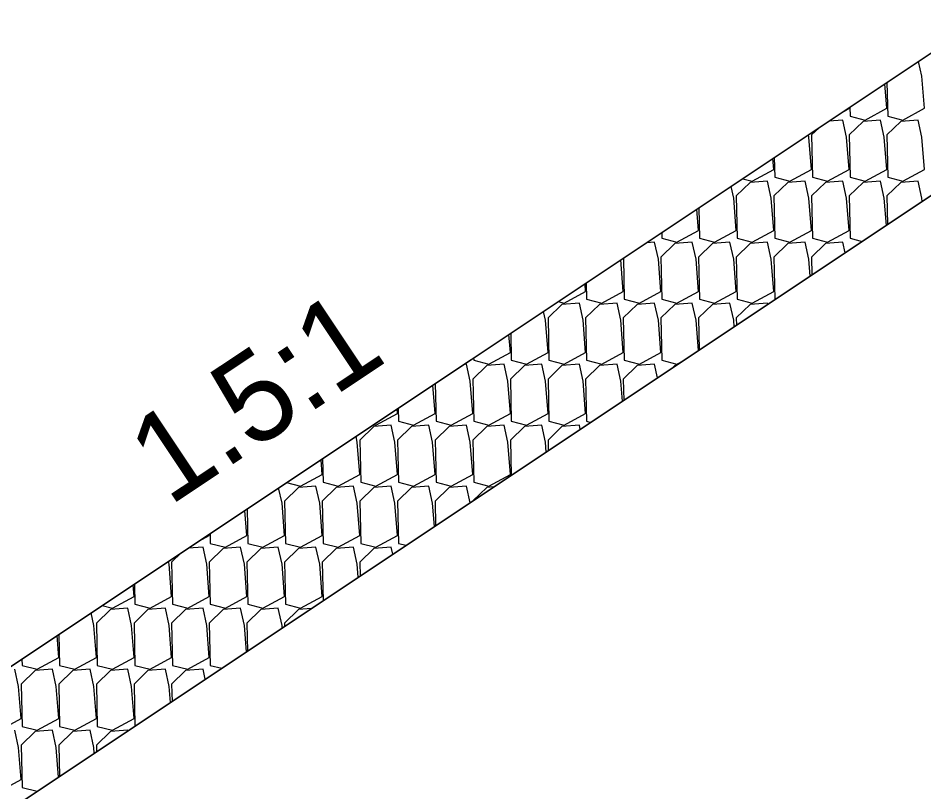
# Model space of a CAD drawing. Extents: x -26 to 4903, y -1010 to 9587.
# Drawn here: x 90.21 to 105.49, y 9009.33 to 9022.39 of the extents above; entities that cross this region are included whole.
import ezdxf

# ---------------------------------------------------------------- set-up
doc = ezdxf.new("R2010")
doc.units = 0
for name, color, linetype in [('Default', 7, 'Continuous'), ('Prop CMT Slope Grass', 7, 'Continuous'), ('Prop XS Class II Rip Rap Ditch Liner', 7, 'Continuous'), ('Prop XS Earthwork Shape', 7, 'Continuous'), ('Prop XS Side Slope Text', 7, 'Continuous')]:
    doc.layers.add(name, color=color, linetype=linetype)

msp = doc.modelspace()

# ---------------------------------------------------------------- linework, layer by layer
at = {"layer": 'Default'}
msp.add_line((106.5, 9022.39), (75.127, 9001.475), dxfattribs=at)
at = {"layer": 'Prop CMT Slope Grass'}
msp.add_line((110.001, 9022.32), (84.02, 9005), dxfattribs=at)
at = {"layer": 'Prop XS Class II Rip Rap Ditch Liner'}
for p, q in [((75.127, 9001.475), (106.5, 9022.39)), ((105.459, 9021.41), (105.404, 9021.66)), ((104.867, 9020.868), (104.834, 9021.28)), ((104.87, 9021.304), (104.882, 9020.735)), ((105.502, 9020.868), (105.459, 9021.41)), ((104.147, 9020.822), (104.232, 9020.868)), ((104.232, 9020.868), (104.231, 9020.878)), ((104.244, 9020.886), (104.247, 9020.735)), ((104.503, 9020.67), (104.867, 9020.868)), ((105.138, 9020.67), (105.502, 9020.868)), ((104.126, 9020.67), (103.892, 9020.652)), ((104.189, 9020.38), (104.126, 9020.67)), ((104.247, 9020.735), (104.503, 9020.67)), ((104.761, 9020.67), (104.468, 9020.647)), ((104.824, 9020.38), (104.761, 9020.67)), ((104.882, 9020.735), (105.138, 9020.67)), ((105.395, 9020.67), (105.103, 9020.647)), ((105.459, 9020.38), (105.395, 9020.67)), ((103.718, 9020.536), (103.597, 9020.418)), ((104.468, 9020.647), (104.232, 9020.418)), ((105.103, 9020.647), (104.867, 9020.418)), ((103.554, 9020.38), (103.545, 9020.421)), ((103.597, 9019.838), (103.554, 9020.38)), ((103.597, 9020.418), (103.612, 9019.705)), ((104.232, 9019.838), (104.189, 9020.38)), ((104.232, 9020.418), (104.247, 9019.705)), ((104.867, 9019.838), (104.824, 9020.38)), ((104.867, 9020.418), (104.882, 9019.705)), ((105.502, 9019.838), (105.459, 9020.38)), ((102.962, 9019.838), (102.947, 9020.022)), ((102.97, 9020.037), (102.977, 9019.705)), ((102.598, 9019.64), (102.962, 9019.838)), ((103.233, 9019.64), (103.597, 9019.838)), ((103.868, 9019.64), (104.232, 9019.838)), ((104.503, 9019.64), (104.867, 9019.838)), ((105.138, 9019.64), (105.502, 9019.838)), ((102.563, 9019.617), (102.327, 9019.389)), ((102.436, 9019.681), (102.598, 9019.64)), ((102.856, 9019.64), (102.563, 9019.617)), ((102.919, 9019.351), (102.856, 9019.64)), ((103.198, 9019.617), (102.962, 9019.389)), ((102.977, 9019.705), (103.233, 9019.64)), ((103.491, 9019.64), (103.198, 9019.617)), ((103.554, 9019.351), (103.491, 9019.64)), ((103.833, 9019.617), (103.597, 9019.389)), ((103.612, 9019.705), (103.868, 9019.64)), ((104.126, 9019.64), (103.833, 9019.617)), ((104.189, 9019.351), (104.126, 9019.64)), ((104.468, 9019.617), (104.232, 9019.389)), ((104.247, 9019.705), (104.503, 9019.64)), ((104.761, 9019.64), (104.468, 9019.617)), ((104.824, 9019.351), (104.761, 9019.64)), ((105.103, 9019.617), (104.867, 9019.389)), ((104.882, 9019.705), (105.138, 9019.64)), ((105.395, 9019.64), (105.103, 9019.617)), ((105.459, 9019.351), (105.395, 9019.64)), ((102.284, 9019.351), (102.24, 9019.551)), ((102.327, 9018.809), (102.284, 9019.351)), ((102.327, 9019.389), (102.342, 9018.675)), ((102.962, 9018.809), (102.919, 9019.351)), ((102.962, 9019.389), (102.977, 9018.675)), ((103.597, 9018.809), (103.554, 9019.351)), ((103.597, 9019.389), (103.612, 9018.675)), ((104.232, 9018.809), (104.189, 9019.351)), ((104.232, 9019.389), (104.247, 9018.675)), ((104.86, 9018.893), (104.824, 9019.351)), ((104.867, 9019.389), (104.877, 9018.905)), ((105.463, 9019.296), (105.459, 9019.351)), ((101.692, 9018.809), (101.664, 9019.166)), ((101.696, 9019.188), (101.707, 9018.675)), ((101.07, 9018.771), (101.072, 9018.675)), ((101.072, 9018.675), (101.328, 9018.611)), ((101.328, 9018.611), (101.692, 9018.809)), ((101.707, 9018.675), (101.963, 9018.611)), ((101.963, 9018.611), (102.327, 9018.809)), ((102.342, 9018.675), (102.598, 9018.611)), ((102.598, 9018.611), (102.962, 9018.809)), ((102.977, 9018.675), (103.233, 9018.611)), ((103.233, 9018.611), (103.597, 9018.809)), ((103.612, 9018.675), (103.868, 9018.611)), ((103.868, 9018.611), (104.232, 9018.809)), ((104.247, 9018.675), (104.454, 9018.623)), ((100.951, 9018.611), (100.814, 9018.6)), ((101.014, 9018.321), (100.951, 9018.611)), ((101.293, 9018.588), (101.057, 9018.359)), ((101.586, 9018.611), (101.293, 9018.588)), ((101.649, 9018.321), (101.586, 9018.611)), ((101.928, 9018.588), (101.692, 9018.359)), ((102.221, 9018.611), (101.928, 9018.588)), ((102.284, 9018.321), (102.221, 9018.611)), ((102.563, 9018.588), (102.327, 9018.359)), ((102.856, 9018.611), (102.563, 9018.588)), ((102.919, 9018.321), (102.856, 9018.611)), ((103.198, 9018.588), (102.962, 9018.359)), ((103.491, 9018.611), (103.198, 9018.588)), ((103.554, 9018.321), (103.491, 9018.611)), ((103.833, 9018.588), (103.597, 9018.359)), ((104.126, 9018.611), (103.833, 9018.588)), ((104.165, 9018.43), (104.126, 9018.611)), ((101.057, 9018.359), (101.072, 9017.646)), ((101.692, 9018.359), (101.707, 9017.646)), ((102.327, 9018.359), (102.342, 9017.646)), ((102.962, 9018.359), (102.977, 9017.646)), ((103.597, 9018.359), (103.603, 9018.056)), ((100.422, 9017.779), (100.38, 9018.311)), ((100.423, 9018.339), (100.437, 9017.646)), ((101.057, 9017.779), (101.014, 9018.321)), ((101.692, 9017.779), (101.649, 9018.321)), ((102.327, 9017.779), (102.284, 9018.321)), ((102.962, 9017.779), (102.919, 9018.321)), ((103.576, 9018.038), (103.554, 9018.321)), ((99.787, 9017.779), (99.777, 9017.909)), ((99.797, 9017.922), (99.803, 9017.646)), ((99.423, 9017.581), (99.787, 9017.779)), ((100.058, 9017.581), (100.422, 9017.779)), ((100.693, 9017.581), (101.057, 9017.779)), ((101.328, 9017.581), (101.692, 9017.779)), ((101.963, 9017.581), (102.327, 9017.779)), ((102.598, 9017.581), (102.962, 9017.779)), ((99.324, 9017.606), (99.423, 9017.581)), ((99.803, 9017.646), (100.058, 9017.581)), ((100.437, 9017.646), (100.693, 9017.581)), ((101.072, 9017.646), (101.328, 9017.581)), ((101.707, 9017.646), (101.963, 9017.581)), ((102.342, 9017.646), (102.598, 9017.581)), ((102.977, 9017.646), (102.985, 9017.644)), ((99.11, 9017.292), (99.077, 9017.442)), ((99.388, 9017.558), (99.152, 9017.33)), ((99.681, 9017.581), (99.388, 9017.558)), ((99.745, 9017.292), (99.681, 9017.581)), ((100.023, 9017.558), (99.787, 9017.33)), ((100.316, 9017.581), (100.023, 9017.558)), ((100.38, 9017.292), (100.316, 9017.581)), ((100.658, 9017.558), (100.422, 9017.33)), ((100.951, 9017.581), (100.658, 9017.558)), ((101.014, 9017.292), (100.951, 9017.581)), ((101.293, 9017.558), (101.057, 9017.33)), ((101.586, 9017.581), (101.293, 9017.558)), ((101.649, 9017.292), (101.586, 9017.581)), ((101.928, 9017.558), (101.692, 9017.33)), ((102.221, 9017.581), (101.928, 9017.558)), ((102.284, 9017.292), (102.221, 9017.581)), ((102.563, 9017.558), (102.327, 9017.33)), ((102.856, 9017.581), (102.563, 9017.558)), ((102.86, 9017.56), (102.856, 9017.581)), ((99.152, 9016.749), (99.11, 9017.292)), ((99.152, 9017.33), (99.168, 9016.616)), ((99.787, 9016.749), (99.745, 9017.292)), ((99.787, 9017.33), (99.803, 9016.616)), ((100.422, 9016.749), (100.38, 9017.292)), ((100.422, 9017.33), (100.437, 9016.616)), ((101.057, 9016.749), (101.014, 9017.292)), ((101.057, 9017.33), (101.072, 9016.616)), ((101.69, 9016.78), (101.649, 9017.292)), ((101.692, 9017.33), (101.704, 9016.789)), ((102.293, 9017.182), (102.284, 9017.292)), ((102.327, 9017.33), (102.33, 9017.207)), ((98.517, 9016.749), (98.493, 9017.053)), ((98.523, 9017.072), (98.533, 9016.616)), ((98.154, 9016.552), (98.517, 9016.749)), ((98.789, 9016.552), (99.152, 9016.749)), ((99.423, 9016.552), (99.787, 9016.749)), ((100.058, 9016.552), (100.422, 9016.749)), ((100.693, 9016.552), (101.057, 9016.749)), ((97.776, 9016.552), (97.737, 9016.549)), ((97.84, 9016.262), (97.776, 9016.552)), ((98.118, 9016.529), (97.882, 9016.3)), ((97.897, 9016.655), (97.898, 9016.616)), ((97.898, 9016.616), (98.154, 9016.552)), ((98.411, 9016.552), (98.118, 9016.529)), ((98.475, 9016.262), (98.411, 9016.552)), ((98.753, 9016.529), (98.517, 9016.3)), ((98.533, 9016.616), (98.789, 9016.552)), ((99.046, 9016.552), (98.753, 9016.529)), ((99.11, 9016.262), (99.046, 9016.552)), ((99.388, 9016.529), (99.152, 9016.3)), ((99.168, 9016.616), (99.423, 9016.552)), ((99.681, 9016.552), (99.388, 9016.529)), ((99.745, 9016.262), (99.681, 9016.552)), ((100.023, 9016.529), (99.787, 9016.3)), ((99.803, 9016.616), (100.058, 9016.552)), ((100.316, 9016.552), (100.023, 9016.529)), ((100.38, 9016.262), (100.316, 9016.552)), ((100.658, 9016.529), (100.422, 9016.3)), ((100.437, 9016.616), (100.693, 9016.552)), ((100.951, 9016.552), (100.658, 9016.529)), ((101.001, 9016.321), (100.951, 9016.552)), ((101.072, 9016.616), (101.328, 9016.552)), ((101.293, 9016.529), (101.25, 9016.487)), ((101.315, 9016.53), (101.293, 9016.529)), ((101.328, 9016.552), (101.431, 9016.608)), ((97.249, 9016.223), (97.263, 9015.587)), ((97.882, 9015.72), (97.84, 9016.262)), ((97.882, 9016.3), (97.898, 9015.587)), ((98.517, 9015.72), (98.475, 9016.262)), ((98.517, 9016.3), (98.533, 9015.587)), ((99.152, 9015.72), (99.11, 9016.262)), ((99.152, 9016.3), (99.168, 9015.587)), ((99.787, 9015.72), (99.745, 9016.262)), ((99.787, 9016.3), (99.803, 9015.587)), ((100.406, 9015.924), (100.38, 9016.262)), ((100.422, 9016.3), (100.43, 9015.94)), ((97.247, 9015.72), (97.21, 9016.197)), ((96.613, 9015.72), (96.607, 9015.795)), ((96.623, 9015.806), (96.628, 9015.587)), ((96.249, 9015.522), (96.613, 9015.72)), ((96.884, 9015.522), (97.247, 9015.72)), ((97.519, 9015.522), (97.882, 9015.72)), ((98.154, 9015.522), (98.517, 9015.72)), ((98.789, 9015.522), (99.152, 9015.72)), ((99.423, 9015.522), (99.787, 9015.72)), ((96.214, 9015.499), (95.978, 9015.27)), ((96.211, 9015.531), (96.249, 9015.522)), ((96.506, 9015.522), (96.214, 9015.499)), ((96.57, 9015.232), (96.506, 9015.522)), ((96.848, 9015.499), (96.613, 9015.27)), ((96.628, 9015.587), (96.884, 9015.522)), ((97.141, 9015.522), (96.848, 9015.499)), ((97.205, 9015.232), (97.141, 9015.522)), ((97.483, 9015.499), (97.247, 9015.27)), ((97.263, 9015.587), (97.519, 9015.522)), ((97.776, 9015.522), (97.483, 9015.499)), ((97.84, 9015.232), (97.776, 9015.522)), ((98.118, 9015.499), (97.882, 9015.27)), ((97.898, 9015.587), (98.154, 9015.522)), ((98.411, 9015.522), (98.118, 9015.499)), ((98.475, 9015.232), (98.411, 9015.522)), ((98.753, 9015.499), (98.517, 9015.27)), ((98.533, 9015.587), (98.789, 9015.522)), ((99.046, 9015.522), (98.753, 9015.499)), ((99.11, 9015.232), (99.046, 9015.522)), ((99.388, 9015.499), (99.152, 9015.27)), ((99.168, 9015.587), (99.423, 9015.522)), ((99.681, 9015.522), (99.388, 9015.499)), ((99.697, 9015.451), (99.681, 9015.522)), ((99.803, 9015.587), (99.873, 9015.569)), ((95.935, 9015.232), (95.913, 9015.332)), ((95.978, 9014.69), (95.935, 9015.232)), ((95.978, 9015.27), (95.993, 9014.557)), ((96.613, 9014.69), (96.57, 9015.232)), ((96.613, 9015.27), (96.628, 9014.557)), ((97.247, 9014.69), (97.205, 9015.232)), ((97.247, 9015.27), (97.263, 9014.557)), ((97.882, 9014.69), (97.84, 9015.232)), ((97.882, 9015.27), (97.898, 9014.557)), ((98.517, 9014.69), (98.475, 9015.232)), ((98.517, 9015.27), (98.53, 9014.674)), ((99.123, 9015.068), (99.11, 9015.232)), ((99.152, 9015.27), (99.156, 9015.091)), ((95.343, 9014.69), (95.323, 9014.939)), ((95.349, 9014.957), (95.358, 9014.557)), ((94.742, 9014.552), (94.979, 9014.492)), ((94.979, 9014.492), (95.343, 9014.69)), ((95.358, 9014.557), (95.614, 9014.492)), ((95.614, 9014.492), (95.978, 9014.69)), ((95.993, 9014.557), (96.249, 9014.492)), ((96.249, 9014.492), (96.613, 9014.69)), ((96.628, 9014.557), (96.884, 9014.492)), ((96.884, 9014.492), (97.247, 9014.69)), ((97.263, 9014.557), (97.519, 9014.492)), ((97.519, 9014.492), (97.882, 9014.69)), ((97.898, 9014.557), (98.154, 9014.492)), ((98.154, 9014.492), (98.517, 9014.69)), ((94.665, 9014.203), (94.608, 9014.463)), ((94.944, 9014.469), (94.708, 9014.241)), ((95.236, 9014.492), (94.944, 9014.469)), ((95.3, 9014.203), (95.236, 9014.492)), ((95.579, 9014.469), (95.343, 9014.241)), ((95.871, 9014.492), (95.579, 9014.469)), ((95.935, 9014.203), (95.871, 9014.492)), ((96.214, 9014.469), (95.978, 9014.241)), ((96.506, 9014.492), (96.214, 9014.469)), ((96.57, 9014.203), (96.506, 9014.492)), ((96.848, 9014.469), (96.613, 9014.241)), ((97.141, 9014.492), (96.848, 9014.469)), ((97.205, 9014.203), (97.141, 9014.492)), ((97.483, 9014.469), (97.247, 9014.241)), ((97.776, 9014.492), (97.483, 9014.469)), ((97.838, 9014.212), (97.776, 9014.492)), ((98.118, 9014.469), (97.886, 9014.244)), ((98.238, 9014.479), (98.118, 9014.469)), ((94.708, 9014.241), (94.723, 9013.527)), ((95.343, 9014.241), (95.358, 9013.527)), ((95.978, 9014.241), (95.993, 9013.527)), ((96.613, 9014.241), (96.628, 9013.527)), ((97.247, 9014.241), (97.256, 9013.824)), ((94.073, 9013.661), (94.04, 9014.084)), ((94.076, 9014.108), (94.088, 9013.527)), ((94.708, 9013.661), (94.665, 9014.203)), ((95.343, 9013.661), (95.3, 9014.203)), ((95.978, 9013.661), (95.935, 9014.203)), ((96.613, 9013.661), (96.57, 9014.203)), ((97.236, 9013.811), (97.205, 9014.203)), ((93.26, 9013.564), (93.438, 9013.661)), ((93.438, 9013.661), (93.436, 9013.681)), ((93.45, 9013.69), (93.453, 9013.527)), ((93.709, 9013.463), (94.073, 9013.661)), ((94.344, 9013.463), (94.708, 9013.661)), ((94.979, 9013.463), (95.343, 9013.661)), ((95.614, 9013.463), (95.978, 9013.661)), ((96.249, 9013.463), (96.613, 9013.661)), ((93.453, 9013.527), (93.709, 9013.463)), ((94.088, 9013.527), (94.344, 9013.463)), ((94.723, 9013.527), (94.979, 9013.463)), ((95.358, 9013.527), (95.614, 9013.463)), ((95.993, 9013.527), (96.249, 9013.463)), ((96.628, 9013.527), (96.761, 9013.494)), ((92.962, 9013.365), (92.803, 9013.211)), ((93.332, 9013.463), (93.079, 9013.443)), ((93.395, 9013.173), (93.332, 9013.463)), ((93.674, 9013.44), (93.438, 9013.211)), ((93.967, 9013.463), (93.674, 9013.44)), ((94.03, 9013.173), (93.967, 9013.463)), ((94.309, 9013.44), (94.073, 9013.211)), ((94.602, 9013.463), (94.309, 9013.44)), ((94.665, 9013.173), (94.602, 9013.463)), ((94.944, 9013.44), (94.708, 9013.211)), ((95.236, 9013.463), (94.944, 9013.44)), ((95.3, 9013.173), (95.236, 9013.463)), ((95.579, 9013.44), (95.343, 9013.211)), ((95.871, 9013.463), (95.579, 9013.44)), ((95.935, 9013.173), (95.871, 9013.463)), ((96.214, 9013.44), (95.978, 9013.211)), ((96.506, 9013.463), (96.214, 9013.44)), ((96.533, 9013.342), (96.506, 9013.463)), ((92.76, 9013.173), (92.749, 9013.223)), ((92.803, 9012.631), (92.76, 9013.173)), ((92.803, 9013.211), (92.818, 9012.498)), ((93.438, 9012.631), (93.395, 9013.173)), ((93.438, 9013.211), (93.453, 9012.498)), ((94.073, 9012.631), (94.03, 9013.173)), ((94.073, 9013.211), (94.088, 9012.498)), ((94.708, 9012.631), (94.665, 9013.173)), ((94.708, 9013.211), (94.723, 9012.498)), ((95.343, 9012.631), (95.3, 9013.173)), ((95.343, 9013.211), (95.357, 9012.558)), ((95.952, 9012.955), (95.935, 9013.173)), ((95.978, 9013.211), (95.983, 9012.975)), ((92.168, 9012.631), (92.153, 9012.826)), ((92.176, 9012.841), (92.183, 9012.498)), ((91.804, 9012.433), (92.168, 9012.631)), ((92.439, 9012.433), (92.803, 9012.631)), ((93.074, 9012.433), (93.438, 9012.631)), ((93.709, 9012.433), (94.073, 9012.631)), ((94.344, 9012.433), (94.708, 9012.631)), ((94.979, 9012.433), (95.343, 9012.631)), ((91.769, 9012.41), (91.533, 9012.182)), ((91.63, 9012.477), (91.804, 9012.433)), ((92.062, 9012.433), (91.769, 9012.41)), ((92.125, 9012.143), (92.062, 9012.433)), ((92.404, 9012.41), (92.168, 9012.182)), ((92.183, 9012.498), (92.439, 9012.433)), ((92.697, 9012.433), (92.404, 9012.41)), ((92.76, 9012.143), (92.697, 9012.433)), ((93.039, 9012.41), (92.803, 9012.182)), ((92.818, 9012.498), (93.074, 9012.433)), ((93.332, 9012.433), (93.039, 9012.41)), ((93.395, 9012.143), (93.332, 9012.433)), ((93.674, 9012.41), (93.438, 9012.182)), ((93.453, 9012.498), (93.709, 9012.433)), ((93.967, 9012.433), (93.674, 9012.41)), ((94.03, 9012.143), (93.967, 9012.433)), ((94.309, 9012.41), (94.073, 9012.182)), ((94.088, 9012.498), (94.344, 9012.433)), ((94.602, 9012.433), (94.309, 9012.41)), ((94.665, 9012.143), (94.602, 9012.433)), ((94.944, 9012.41), (94.708, 9012.182)), ((94.723, 9012.498), (94.979, 9012.433)), ((95.161, 9012.427), (94.944, 9012.41)), ((91.49, 9012.143), (91.444, 9012.353)), ((91.533, 9011.601), (91.49, 9012.143)), ((91.533, 9012.182), (91.548, 9011.468)), ((92.168, 9011.601), (92.125, 9012.143)), ((92.168, 9012.182), (92.183, 9011.468)), ((92.803, 9011.601), (92.76, 9012.143)), ((92.803, 9012.182), (92.818, 9011.468)), ((93.438, 9011.601), (93.395, 9012.143)), ((93.438, 9012.182), (93.453, 9011.468)), ((94.065, 9011.697), (94.03, 9012.143)), ((94.073, 9012.182), (94.083, 9011.709)), ((94.669, 9012.099), (94.665, 9012.143)), ((94.708, 9012.182), (94.709, 9012.126)), ((90.898, 9011.601), (90.869, 9011.97)), ((90.902, 9011.992), (90.913, 9011.468)), ((90.276, 9011.575), (90.279, 9011.468)), ((90.534, 9011.404), (90.898, 9011.601)), ((91.169, 9011.404), (91.533, 9011.601)), ((91.804, 9011.404), (92.168, 9011.601)), ((92.439, 9011.404), (92.803, 9011.601)), ((93.074, 9011.404), (93.438, 9011.601)), ((90.221, 9011.114), (90.157, 9011.404)), ((90.499, 9011.381), (90.263, 9011.152)), ((90.279, 9011.468), (90.534, 9011.404)), ((90.792, 9011.404), (90.499, 9011.381)), ((90.855, 9011.114), (90.792, 9011.404)), ((91.134, 9011.381), (90.898, 9011.152)), ((90.913, 9011.468), (91.169, 9011.404)), ((91.427, 9011.404), (91.134, 9011.381)), ((91.49, 9011.114), (91.427, 9011.404)), ((91.769, 9011.381), (91.533, 9011.152)), ((91.548, 9011.468), (91.804, 9011.404)), ((92.062, 9011.404), (91.769, 9011.381)), ((92.125, 9011.114), (92.062, 9011.404)), ((92.404, 9011.381), (92.168, 9011.152)), ((92.183, 9011.468), (92.439, 9011.404)), ((92.697, 9011.404), (92.404, 9011.381)), ((92.76, 9011.114), (92.697, 9011.404)), ((93.039, 9011.381), (92.803, 9011.152)), ((92.818, 9011.468), (93.074, 9011.404)), ((93.332, 9011.404), (93.039, 9011.381)), ((93.369, 9011.233), (93.332, 9011.404)), ((93.453, 9011.468), (93.648, 9011.419)), ((90.263, 9010.572), (90.221, 9011.114)), ((90.263, 9011.152), (90.279, 9010.438)), ((90.898, 9010.572), (90.855, 9011.114)), ((90.898, 9011.152), (90.913, 9010.438)), ((91.533, 9010.572), (91.49, 9011.114)), ((91.533, 9011.152), (91.548, 9010.438)), ((92.168, 9010.572), (92.125, 9011.114)), ((92.168, 9011.152), (92.183, 9010.442)), ((92.782, 9010.841), (92.76, 9011.114)), ((92.803, 9011.152), (92.809, 9010.86)), ((89.899, 9010.374), (90.263, 9010.572)), ((90.534, 9010.374), (90.898, 9010.572)), ((91.169, 9010.374), (91.533, 9010.572)), ((91.804, 9010.374), (92.168, 9010.572)), ((90.279, 9010.438), (90.534, 9010.374)), ((90.913, 9010.438), (91.169, 9010.374)), ((91.548, 9010.438), (91.804, 9010.374)), ((90.221, 9010.084), (90.157, 9010.374)), ((90.499, 9010.351), (90.263, 9010.122)), ((90.792, 9010.374), (90.499, 9010.351)), ((90.855, 9010.084), (90.792, 9010.374)), ((91.134, 9010.351), (90.898, 9010.122)), ((91.427, 9010.374), (91.134, 9010.351)), ((91.49, 9010.084), (91.427, 9010.374)), ((91.769, 9010.351), (91.533, 9010.122)), ((92.062, 9010.374), (91.769, 9010.351)), ((92.064, 9010.363), (92.062, 9010.374)), ((90.263, 9010.122), (90.279, 9009.409)), ((90.898, 9010.122), (90.909, 9009.593)), ((91.533, 9010.122), (91.535, 9010.01)), ((90.263, 9009.542), (90.221, 9010.084)), ((90.895, 9009.583), (90.855, 9010.084)), ((91.498, 9009.986), (91.49, 9010.084)), ((89.899, 9009.344), (90.263, 9009.542)), ((90.279, 9009.409), (90.534, 9009.344)), ((90.534, 9009.344), (90.545, 9009.35))]:
    msp.add_line(p, q, dxfattribs=at)
at = {"layer": 'Prop XS Earthwork Shape'}
msp.add_lwpolyline([(125.049, 9016.141), (117.248, 9009.703), (116.816, 9009.425), (116.216, 9009.003), (112.176, 9006.826), (110.821, 9006.126), (105.484, 9005), (84.02, 9005), (110.001, 9022.32), (123.257, 9022.055)], dxfattribs=at)

# ---------------------------------------------------------------- texts
at = {"layer": 'Prop XS Side Slope Text'}
msp.add_text('1.5:1', height=1.5, rotation=33.6901, dxfattribs=at).set_placement((92.759, 9014.143))

doc.saveas('drawing.dxf')
